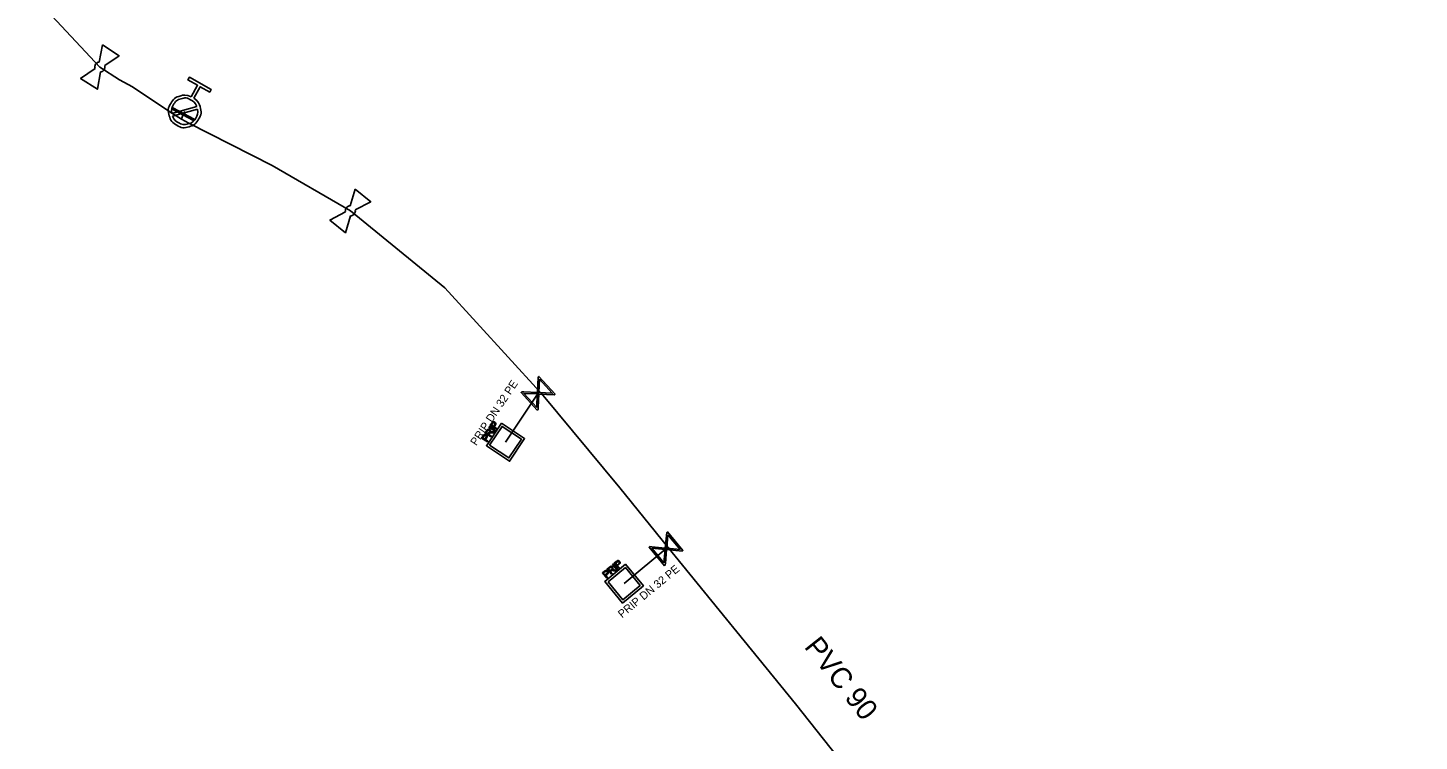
# Model space of a CAD drawing. Extents: x -643544 to -637295, y -1119190 to -1111715.
# Drawn here: x -641153.6 to -641066.7, y -1115048.2 to -1115003.7 of the extents above; entities that cross this region are included whole.
import ezdxf

# ---------------------------------------------------------------- set-up
doc = ezdxf.new("R2010")
doc.units = 0
for name, color, linetype in [('Default', 7, 'Continuous'), ('VP Hydrant', 7, 'Continuous'), ('VP Lomový bod', 7, 'Continuous'), ('VP Popis přípojky', 7, 'Continuous'), ('VP Přípojka', 7, 'Continuous'), ('VP Řad', 7, 'Continuous'), ('VP Řad - popis', 7, 'Continuous'), ('VP Šachta', 7, 'Continuous'), ('VP Šoupě', 7, 'Continuous')]:
    doc.layers.add(name, color=color, linetype=linetype)

msp = doc.modelspace()

# ---------------------------------------------------------------- linework, layer by layer
at = {"layer": 'Default'}
for points in [[(-641149.41, -1115006.197), (-641149.425, -1115006.146), (-641149.421, -1115006.092), (-641149.416, -1115006.008), (-641149.372, -1115005.939), (-641149.327, -1115005.871), (-641149.25, -1115005.831), (-641149.203, -1115005.806), (-641149.151, -1115005.799)], [(-641148.808, -1115006.022), (-641148.794, -1115006.072), (-641148.797, -1115006.125), (-641148.803, -1115006.211), (-641148.848, -1115006.28), (-641148.892, -1115006.349), (-641148.967, -1115006.387), (-641149.015, -1115006.413), (-641149.068, -1115006.419)], [(-641143.242, -1115008.055), (-641142.943, -1115008.257), (-641142.845, -1115008.609), (-641142.734, -1115009.007), (-641142.938, -1115009.37), (-641143.14, -1115009.731), (-641143.538, -1115009.843), (-641143.937, -1115009.954), (-641144.3, -1115009.751), (-641144.659, -1115009.55), (-641144.772, -1115009.152), (-641144.885, -1115008.754), (-641144.683, -1115008.392), (-641144.479, -1115008.029), (-641144.082, -1115007.916), (-641143.729, -1115007.814), (-641143.402, -1115007.966)], [(-641143.055, -1115008.572), (-641143.157, -1115008.311), (-641143.413, -1115008.168), (-641143.708, -1115008.003), (-641144.031, -1115008.094), (-641144.354, -1115008.185), (-641144.519, -1115008.48), (-641144.662, -1115008.735), (-641144.613, -1115009.011)], [(-641144.563, -1115009.187), (-641144.459, -1115009.444), (-641144.207, -1115009.586), (-641143.914, -1115009.75), (-641143.59, -1115009.659), (-641143.266, -1115009.569), (-641143.101, -1115009.274), (-641142.96, -1115009.022), (-641143.006, -1115008.748)], [(-641133.768, -1115015.155), (-641133.778, -1115015.103), (-641133.769, -1115015.049), (-641133.754, -1115014.966), (-641133.703, -1115014.902), (-641133.651, -1115014.839), (-641133.57, -1115014.807), (-641133.521, -1115014.787), (-641133.468, -1115014.786)], [(-641133.151, -1115015.044), (-641133.142, -1115015.096), (-641133.151, -1115015.148), (-641133.166, -1115015.233), (-641133.218, -1115015.297), (-641133.27, -1115015.36), (-641133.348, -1115015.391), (-641133.399, -1115015.411), (-641133.452, -1115015.412)], [(-641124.629, -1115028.366), (-641124.605, -1115028.331), (-641124.589, -1115028.314), (-641124.567, -1115028.291), (-641124.542, -1115028.281), (-641124.518, -1115028.271), (-641124.489, -1115028.275), (-641124.46, -1115028.28), (-641124.433, -1115028.298), (-641124.387, -1115028.328), (-641124.375, -1115028.378), (-641124.363, -1115028.427), (-641124.414, -1115028.503)], [(-641124.455, -1115028.475), (-641124.424, -1115028.429), (-641124.429, -1115028.398), (-641124.433, -1115028.368), (-641124.465, -1115028.347), (-641124.487, -1115028.332), (-641124.51, -1115028.333), (-641124.533, -1115028.333), (-641124.55, -1115028.348), (-641124.562, -1115028.358), (-641124.584, -1115028.391)], [(-641125.165, -1115029.165), (-641125.142, -1115029.13), (-641125.125, -1115029.113), (-641125.103, -1115029.09), (-641125.079, -1115029.08), (-641125.054, -1115029.07), (-641125.025, -1115029.074), (-641124.997, -1115029.079), (-641124.97, -1115029.097), (-641124.923, -1115029.128), (-641124.912, -1115029.177), (-641124.9, -1115029.226), (-641124.95, -1115029.302)], [(-641124.992, -1115029.274), (-641124.961, -1115029.228), (-641124.965, -1115029.198), (-641124.969, -1115029.167), (-641125.001, -1115029.146), (-641125.023, -1115029.132), (-641125.046, -1115029.132), (-641125.069, -1115029.132), (-641125.086, -1115029.147), (-641125.098, -1115029.157), (-641125.12, -1115029.19)], [(-641124.936, -1115028.822), (-641124.904, -1115028.774), (-641124.877, -1115028.756), (-641124.851, -1115028.737), (-641124.817, -1115028.739), (-641124.783, -1115028.741), (-641124.753, -1115028.76), (-641124.715, -1115028.786), (-641124.705, -1115028.828), (-641124.696, -1115028.869), (-641124.723, -1115028.925), (-641124.701, -1115028.913), (-641124.686, -1115028.909), (-641124.654, -1115028.901), (-641124.612, -1115028.902)], [(-641124.784, -1115028.937), (-641124.762, -1115028.904), (-641124.756, -1115028.882), (-641124.751, -1115028.859), (-641124.759, -1115028.84), (-641124.768, -1115028.821), (-641124.786, -1115028.809), (-641124.81, -1115028.793), (-641124.839, -1115028.8), (-641124.868, -1115028.807), (-641124.895, -1115028.847)], [(-641124.619, -1115028.961), (-641124.665, -1115028.96), (-641124.691, -1115028.962), (-641124.717, -1115028.964), (-641124.731, -1115028.971), (-641124.745, -1115028.977), (-641124.755, -1115028.986), (-641124.762, -1115028.992), (-641124.775, -1115029.01)], [(-641116.844, -1115037.009), (-641116.811, -1115036.982), (-641116.79, -1115036.971), (-641116.763, -1115036.956), (-641116.737, -1115036.953), (-641116.71, -1115036.95), (-641116.684, -1115036.963), (-641116.658, -1115036.975), (-641116.637, -1115037), (-641116.602, -1115037.043), (-641116.604, -1115037.093), (-641116.607, -1115037.144), (-641116.677, -1115037.202)], [(-641116.709, -1115037.164), (-641116.666, -1115037.128), (-641116.661, -1115037.098), (-641116.657, -1115037.068), (-641116.681, -1115037.038), (-641116.698, -1115037.018), (-641116.72, -1115037.012), (-641116.743, -1115037.006), (-641116.763, -1115037.015), (-641116.777, -1115037.021), (-641116.808, -1115037.046)], [(-641117.586, -1115037.622), (-641117.554, -1115037.595), (-641117.533, -1115037.583), (-641117.505, -1115037.568), (-641117.479, -1115037.565), (-641117.453, -1115037.563), (-641117.426, -1115037.575), (-641117.4, -1115037.587), (-641117.38, -1115037.612), (-641117.344, -1115037.655), (-641117.347, -1115037.706), (-641117.349, -1115037.757), (-641117.419, -1115037.814)], [(-641117.451, -1115037.776), (-641117.408, -1115037.741), (-641117.404, -1115037.71), (-641117.399, -1115037.68), (-641117.424, -1115037.651), (-641117.441, -1115037.63), (-641117.463, -1115037.624), (-641117.485, -1115037.618), (-641117.506, -1115037.627), (-641117.52, -1115037.633), (-641117.55, -1115037.659)], [(-641117.268, -1115037.359), (-641117.224, -1115037.322), (-641117.194, -1115037.312), (-641117.163, -1115037.302), (-641117.131, -1115037.313), (-641117.098, -1115037.325), (-641117.076, -1115037.352), (-641117.046, -1115037.388), (-641117.049, -1115037.43), (-641117.052, -1115037.473), (-641117.094, -1115037.519), (-641117.07, -1115037.514), (-641117.054, -1115037.514), (-641117.021, -1115037.515), (-641116.981, -1115037.528)], [(-641117.156, -1115037.513), (-641117.125, -1115037.487), (-641117.114, -1115037.467), (-641117.102, -1115037.447), (-641117.104, -1115037.427), (-641117.107, -1115037.406), (-641117.121, -1115037.389), (-641117.14, -1115037.366), (-641117.169, -1115037.365), (-641117.199, -1115037.364), (-641117.236, -1115037.395)], [(-641117.004, -1115037.583), (-641117.049, -1115037.569), (-641117.074, -1115037.563), (-641117.1, -1115037.558), (-641117.115, -1115037.56), (-641117.13, -1115037.562), (-641117.142, -1115037.568), (-641117.151, -1115037.571), (-641117.168, -1115037.585)]]:
    msp.add_open_spline(points, degree=3, dxfattribs=at)
at = {"layer": 'VP Hydrant'}
for points in [[(-641143.402, -1115007.966), (-641143.002, -1115007.25), (-641143.603, -1115006.913), (-641143.513, -1115006.753), (-641142.15, -1115007.516), (-641142.24, -1115007.677), (-641142.841, -1115007.34), (-641143.242, -1115008.055)], [(-641144.613, -1115009.011), (-641143.055, -1115008.572)], [(-641143.006, -1115008.748), (-641144.563, -1115009.187)]]:
    msp.add_lwpolyline(points, dxfattribs=at)
at = {"layer": 'VP Lomový bod'}
for points in [[(-641149.151, -1115005.799), (-641148.952, -1115004.721)], [(-641148.952, -1115004.721), (-641147.904, -1115005.403), (-641148.808, -1115006.022)], [(-641149.068, -1115006.419), (-641149.267, -1115007.498), (-641150.315, -1115006.817), (-641149.41, -1115006.197)], [(-641133.468, -1115014.786), (-641133.156, -1115013.736)], [(-641133.156, -1115013.736), (-641132.187, -1115014.525), (-641133.151, -1115015.044)], [(-641133.452, -1115015.412), (-641133.765, -1115016.464), (-641134.734, -1115015.675), (-641133.768, -1115015.155)]]:
    msp.add_lwpolyline(points, dxfattribs=at)
at = {"layer": 'VP Přípojka'}
for points in [[(-641143.81, -1115008.88), (-641143.9, -1115009.05), (-641144, -1115009.37)], [(-641123.77, -1115029.55), (-641121.73, -1115026.5), (-641121.611, -1115026.401)], [(-641116.36, -1115038.39), (-641113.614, -1115036.118)]]:
    msp.add_lwpolyline(points, dxfattribs=at)
at = {"layer": 'VP Řad'}
msp.add_lwpolyline([(-641066.68, -1115093.53), (-641066.812, -1115093.361), (-641071.533, -1115087.334), (-641072.32, -1115086.33), (-641074.27, -1115083.53), (-641083.27, -1115073.07), (-641085.564, -1115070.373), (-641095.64, -1115058.53), (-641097.775, -1115055.838), (-641105.65, -1115045.91), (-641113.614, -1115036.118), (-641116.63, -1115032.41), (-641121.51, -1115026.51), (-641121.611, -1115026.401), (-641127.55, -1115019.91), (-641133.46, -1115015.1), (-641138.35, -1115012.26), (-641143.56, -1115009.61), (-641144, -1115009.37), (-641144.61, -1115008.99), (-641147.08, -1115007.35), (-641147.88, -1115006.91), (-641149.11, -1115006.11), (-641153.61, -1115001.29)], dxfattribs=at)
at = {"layer": 'VP Šachta'}
for points in [[(-641124.019, -1115028.363), (-641122.571, -1115029.331), (-641123.515, -1115030.741), (-641124.962, -1115029.773), (-641124.019, -1115028.363)], [(-641124.361, -1115028.739), (-641124.719, -1115028.5), (-641124.629, -1115028.366)], [(-641124.584, -1115028.391), (-641124.645, -1115028.482), (-641124.517, -1115028.568)], [(-641124.517, -1115028.568), (-641124.455, -1115028.475)], [(-641124.414, -1115028.503), (-641124.476, -1115028.595), (-641124.33, -1115028.693), (-641124.361, -1115028.739)], [(-641124.897, -1115029.538), (-641125.255, -1115029.299), (-641125.165, -1115029.165)], [(-641125.12, -1115029.19), (-641125.181, -1115029.281), (-641125.053, -1115029.367)], [(-641125.053, -1115029.367), (-641124.992, -1115029.274)], [(-641124.683, -1115029.219), (-641125.041, -1115028.98), (-641124.936, -1115028.822)], [(-641124.95, -1115029.302), (-641125.012, -1115029.394), (-641124.866, -1115029.492), (-641124.897, -1115029.538)], [(-641124.895, -1115028.847), (-641124.97, -1115028.959), (-641124.851, -1115029.038)], [(-641124.851, -1115029.038), (-641124.784, -1115028.937)], [(-641124.775, -1115029.01), (-641124.811, -1115029.065), (-641124.652, -1115029.172), (-641124.683, -1115029.219)], [(-641124.44, -1115028.857), (-641124.798, -1115028.618), (-641124.767, -1115028.572), (-641124.409, -1115028.811), (-641124.44, -1115028.857)], [(-641124.759, -1115029.735), (-641123.557, -1115030.539), (-641122.775, -1115029.37), (-641123.977, -1115028.566), (-641124.759, -1115029.735)], [(-641124.612, -1115028.902), (-641124.473, -1115028.905), (-641124.513, -1115028.965), (-641124.619, -1115028.961)], [(-641116.259, -1115037.181), (-641115.149, -1115038.523), (-641116.455, -1115039.605), (-641117.566, -1115038.263), (-641116.259, -1115037.181)], [(-641116.803, -1115037.535), (-641117.078, -1115037.203), (-641117.035, -1115037.167), (-641116.76, -1115037.499), (-641116.803, -1115037.535)], [(-641116.694, -1115037.444), (-641116.968, -1115037.112), (-641116.844, -1115037.009)], [(-641116.808, -1115037.046), (-641116.893, -1115037.116), (-641116.795, -1115037.235)], [(-641116.795, -1115037.235), (-641116.709, -1115037.164)], [(-641117.436, -1115038.056), (-641117.711, -1115037.725), (-641117.586, -1115037.622)], [(-641117.55, -1115037.659), (-641117.635, -1115037.729), (-641117.537, -1115037.847)], [(-641117.537, -1115037.847), (-641117.451, -1115037.776)], [(-641117.419, -1115037.814), (-641117.505, -1115037.885), (-641117.393, -1115038.021), (-641117.436, -1115038.056)], [(-641117.14, -1115037.812), (-641117.415, -1115037.48), (-641117.268, -1115037.359)], [(-641117.36, -1115038.284), (-641116.438, -1115039.398), (-641115.355, -1115038.502), (-641116.276, -1115037.388), (-641117.36, -1115038.284)], [(-641117.236, -1115037.395), (-641117.34, -1115037.481), (-641117.249, -1115037.59)], [(-641117.249, -1115037.59), (-641117.156, -1115037.513)], [(-641117.168, -1115037.585), (-641117.219, -1115037.627), (-641117.096, -1115037.775), (-641117.14, -1115037.812)], [(-641116.981, -1115037.528), (-641116.849, -1115037.571), (-641116.904, -1115037.617), (-641117.004, -1115037.583)], [(-641116.677, -1115037.202), (-641116.763, -1115037.273), (-641116.651, -1115037.409), (-641116.694, -1115037.444)]]:
    msp.add_lwpolyline(points, dxfattribs=at)
at = {"layer": 'VP Šoupě'}
for points in [[(-641144.541, -1115008.658), (-641143.215, -1115009.36), (-641143.259, -1115009.443), (-641144.585, -1115008.741), (-641144.541, -1115008.658)], [(-641121.781, -1115027.559), (-641122.789, -1115026.448), (-641122.74, -1115026.404), (-641122.612, -1115026.414), (-641121.773, -1115026.454), (-641121.727, -1115025.485), (-641121.678, -1115025.44), (-641120.67, -1115026.551), (-641120.719, -1115026.596), (-641121.69, -1115026.546), (-641121.729, -1115027.385), (-641121.733, -1115027.515), (-641121.781, -1115027.559)], [(-641121.646, -1115025.616), (-641121.685, -1115026.458), (-641120.845, -1115026.498), (-641121.646, -1115025.616)], [(-641121.818, -1115027.38), (-641121.778, -1115026.542), (-641122.614, -1115026.503), (-641121.818, -1115027.38)], [(-641113.838, -1115037.277), (-641114.794, -1115036.121), (-641114.744, -1115036.079), (-641114.616, -1115036.095), (-641113.78, -1115036.173), (-641113.69, -1115035.207), (-641113.639, -1115035.165), (-641112.683, -1115036.321), (-641112.733, -1115036.363), (-641113.7, -1115036.269), (-641113.778, -1115037.106), (-641113.787, -1115037.235), (-641113.838, -1115037.277)], [(-641113.614, -1115035.342), (-641113.692, -1115036.182), (-641112.855, -1115036.26), (-641113.614, -1115035.342)], [(-641113.866, -1115037.096), (-641113.788, -1115036.261), (-641114.621, -1115036.183), (-641113.866, -1115037.096)]]:
    msp.add_lwpolyline(points, dxfattribs=at)

# ---------------------------------------------------------------- texts
at = {"layer": 'VP Popis přípojky'}
for rotation, p in [(56.22332, (-641125.588, -1115029.813)), (39.60387, (-641116.484, -1115040.569))]:
    msp.add_text('PRIP DN 32 PE', height=0.5, rotation=rotation, dxfattribs=at).set_placement(p)
at = {"layer": 'VP Řad - popis'}
msp.add_text('PVC 90', height=1.3, rotation=308.42186, dxfattribs=at).set_placement((-641105.145, -1115042.354))

doc.saveas('drawing.dxf')
